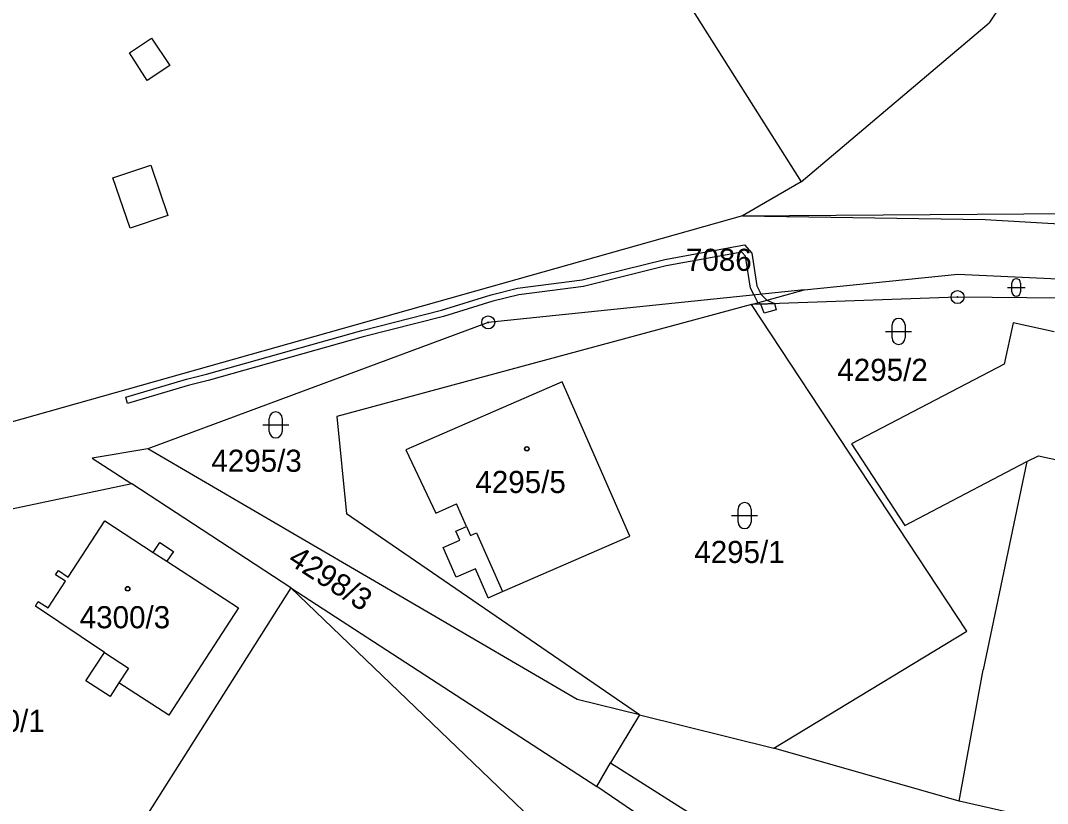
# Model space of a CAD drawing. Extents: x -593183 to -588034, y -1130415 to -1124994.
# Drawn here: x -589806.7 to -589727.7, y -1129045.6 to -1128985.4 of the extents above; entities that cross this region are included whole.
import ezdxf

# ---------------------------------------------------------------- set-up
doc = ezdxf.new("R2010")
doc.units = 0
for name, color, linetype in [('Vrstva 1', 7, 'Continuous'), ('Vrstva 18', 7, 'Continuous'), ('Vrstva 19', 7, 'Continuous'), ('Vrstva 24', 7, 'Continuous'), ('Vrstva 25', 7, 'Continuous'), ('Vrstva 27', 7, 'Continuous'), ('Vrstva 4', 7, 'Continuous')]:
    doc.layers.add(name, color=color, linetype=linetype)

msp = doc.modelspace()

# ---------------------------------------------------------------- linework, layer by layer
at = {"layer": 'Vrstva 1'}
for p, q in [((-589723.33, -1128972.16), (-589732.2, -1128985.55)), ((-589746.67, -1128997.77), (-589732.2, -1128985.55)), ((-589746.67, -1128997.77), (-589751.16, -1129000.38)), ((-589751.16, -1129000.38), (-589695.49, -1128999.97)), ((-589751.16, -1129000.38), (-589807.59, -1129016.29)), ((-589751.16, -1129000.38), (-589732.52, -1129000.67)), ((-589732.52, -1129000.67), (-589695.47, -1129002.77)), ((-589746.42, -1129006.08), (-589734.61, -1129004.86)), ((-589734.61, -1129004.86), (-589726.35, -1129005.24)), ((-589746.42, -1129006.08), (-589770.72, -1129008.57)), ((-589750.49, -1129007.19), (-589746.42, -1129006.08)), ((-589750.49, -1129007.19), (-589782.37, -1129015.8)), ((-589734.64, -1129006.62), (-589750.49, -1129007.19)), ((-589733.92, -1129032.3), (-589750.49, -1129007.19)), ((-589726.65, -1129006.7), (-589734.64, -1129006.62)), ((-589770.72, -1129008.57), (-589796.9, -1129018.29)), ((-589730.37, -1129008.6), (-589731.06, -1129011.79)), ((-589727.2, -1129009.29), (-589730.37, -1129008.6)), ((-589731.06, -1129011.79), (-589742.8, -1129017.92)), ((-589765.03, -1129013.14), (-589777.05, -1129018.38)), ((-589759.84, -1129025), (-589765.03, -1129013.14)), ((-589782.37, -1129015.8), (-589781.61, -1129023.29)), ((-589796.9, -1129018.29), (-589801.16, -1129019)), ((-589763.89, -1129037.56), (-589796.9, -1129018.29)), ((-589742.8, -1129017.92), (-589738.69, -1129024.2)), ((-589801.16, -1129019), (-589798.13, -1129020.98)), ((-589777.05, -1129018.38), (-589774.76, -1129023.24)), ((-589729.3, -1129019.28), (-589728.41, -1129018.82)), ((-589728.41, -1129018.82), (-589718.48, -1129021.03)), ((-589738.69, -1129024.2), (-589729.3, -1129019.28)), ((-589729.3, -1129019.28), (-589732.66, -1129035.28)), ((-589798.13, -1129020.98), (-589817.59, -1129025.1)), ((-589785.9, -1129028.97), (-589798.13, -1129020.98)), ((-589774.76, -1129023.24), (-589773.15, -1129022.53)), ((-589772.38, -1129024.27), (-589773.15, -1129022.53)), ((-589803.01, -1129028.15), (-589800.2, -1129023.83)), ((-589800.2, -1129023.83), (-589796.47, -1129026.26)), ((-589759.1, -1129038.75), (-589781.61, -1129023.29)), ((-589773.2, -1129024.63), (-589772.38, -1129024.27)), ((-589772.9, -1129025.31), (-589773.2, -1129024.63)), ((-589774.18, -1129025.87), (-589772.9, -1129025.31)), ((-589769.63, -1129029.26), (-589759.84, -1129025)), ((-589796.47, -1129026.26), (-589795.98, -1129025.5)), ((-589795.98, -1129025.5), (-589794.93, -1129026.19)), ((-589794.93, -1129026.19), (-589795.42, -1129026.94)), ((-589773.18, -1129028.16), (-589774.18, -1129025.87)), ((-589795.42, -1129026.94), (-589789.91, -1129030.53)), ((-589803.98, -1129027.99), (-589803.76, -1129027.65)), ((-589803.76, -1129027.65), (-589803.01, -1129028.15)), ((-589771.71, -1129027.51), (-589773.18, -1129028.16)), ((-589770.72, -1129029.74), (-589771.71, -1129027.51)), ((-589804.56, -1129030.53), (-589803.23, -1129028.48)), ((-589803.23, -1129028.48), (-589803.98, -1129027.99)), ((-589785.9, -1129028.97), (-589800.44, -1129051.96)), ((-589762.43, -1129051.5), (-589785.9, -1129028.97)), ((-589770.72, -1129029.74), (-589769.63, -1129029.26)), ((-589805.54, -1129030.38), (-589805.32, -1129030.04)), ((-589805.32, -1129030.04), (-589804.56, -1129030.53)), ((-589800.23, -1129033.95), (-589805.54, -1129030.38)), ((-589789.91, -1129030.53), (-589795.28, -1129038.78)), ((-589748.75, -1129041.32), (-589733.92, -1129032.3)), ((-589801.65, -1129036.13), (-589800.23, -1129033.95)), ((-589734.51, -1129045.38), (-589732.66, -1129035.28)), ((-589799.8, -1129037.33), (-589801.65, -1129036.13)), ((-589799.12, -1129036.28), (-589799.8, -1129037.33)), ((-589795.28, -1129038.78), (-589799.12, -1129036.28)), ((-589759.1, -1129038.75), (-589763.89, -1129037.56)), ((-589759.1, -1129038.75), (-589761.32, -1129042.44)), ((-589759.1, -1129038.75), (-589748.75, -1129041.32)), ((-589734.51, -1129045.38), (-589748.75, -1129041.32)), ((-589762.36, -1129044.26), (-589761.32, -1129042.44)), ((-589761.32, -1129042.44), (-589729.1, -1129062.76)), ((-589758.98, -1129046.55), (-589762.36, -1129044.26)), ((-589708.65, -1129051.27), (-589734.51, -1129045.38))]:
    msp.add_line(p, q, dxfattribs=at)
at = {"layer": 'Vrstva 24'}
for centre, radius in [((-589734.64, -1129006.62), 0.5), ((-589734.64, -1129006.62), 0.0327), ((-589770.72, -1129008.57), 0.5), ((-589770.72, -1129008.57), 0.0327)]:
    msp.add_circle(centre, radius, dxfattribs=at)
at = {"layer": 'Vrstva 25'}
for p, q in [((-589730.455, -1129006.215), (-589730.455, -1129005.545)), ((-589729.785, -1129005.545), (-589729.785, -1129006.215)), ((-589730.79, -1129005.88), (-589729.45, -1129005.88)), ((-589739.67, -1129009.77), (-589739.67, -1129008.77)), ((-589738.67, -1129008.77), (-589738.67, -1129009.77)), ((-589740.17, -1129009.27), (-589738.17, -1129009.27)), ((-589787.56, -1129016.95), (-589787.56, -1129015.95)), ((-589786.56, -1129015.95), (-589786.56, -1129016.95)), ((-589788.06, -1129016.45), (-589786.06, -1129016.45)), ((-589751.51, -1129023.92), (-589751.51, -1129022.92)), ((-589750.51, -1129022.92), (-589750.51, -1129023.92)), ((-589752.01, -1129023.42), (-589750.01, -1129023.42))]:
    msp.add_line(p, q, dxfattribs=at)
for centre, radius in [((-589767.75, -1129018.29), 0.175), ((-589767.75, -1129018.29), 0.15), ((-589798.44, -1129029.05), 0.175), ((-589798.44, -1129029.05), 0.15)]:
    msp.add_circle(centre, radius, dxfattribs=at)
for centre, radius, start, end in [((-589730.12, -1129005.545), 0.335, 90, 180), ((-589730.12, -1129005.545), 0.335, 0, 90), ((-589730.12, -1129006.215), 0.335, 180, 270), ((-589730.12, -1129006.215), 0.335, 270, 0), ((-589739.17, -1129008.77), 0.5, 90, 180), ((-589739.17, -1129008.77), 0.5, 0, 90), ((-589739.17, -1129009.77), 0.5, 180, 270), ((-589739.17, -1129009.77), 0.5, 270, 0), ((-589787.06, -1129015.95), 0.5, 90, 180), ((-589787.06, -1129015.95), 0.5, 0, 90), ((-589787.06, -1129016.95), 0.5, 180, 270), ((-589787.06, -1129016.95), 0.5, 270, 0), ((-589751.01, -1129022.92), 0.5, 90, 180), ((-589751.01, -1129022.92), 0.5, 0, 90), ((-589751.01, -1129023.92), 0.5, 180, 270), ((-589751.01, -1129023.92), 0.5, 270, 0)]:
    msp.add_arc(centre, radius, start, end, dxfattribs=at)
at = {"layer": 'Vrstva 27'}
for p, q in [((-589757.15, -1129003.73), (-589751.03, -1129002.62)), ((-589751.21, -1129003.16), (-589757.05, -1129004.21)), ((-589750.93, -1129003.48), (-589751.21, -1129003.16)), ((-589751.03, -1129002.62), (-589750.45, -1129003.26)), ((-589750.45, -1129003.26), (-589750.07, -1129005.77)), ((-589763.49, -1129005.31), (-589757.15, -1129003.73)), ((-589750.55, -1129005.93), (-589750.93, -1129003.48)), ((-589757.05, -1129004.21), (-589763.39, -1129005.81)), ((-589768.47, -1129005.94), (-589763.49, -1129005.31)), ((-589774.31, -1129007.63), (-589770.5, -1129006.45)), ((-589770.5, -1129006.45), (-589768.47, -1129005.94)), ((-589768.37, -1129006.44), (-589770.36, -1129006.93)), ((-589763.39, -1129005.81), (-589768.37, -1129006.44)), ((-589750.27, -1129006.47), (-589750.55, -1129005.93)), ((-589749.98, -1129007.05), (-589750.27, -1129006.47)), ((-589750.07, -1129005.77), (-589749.74, -1129006.42)), ((-589749.74, -1129006.42), (-589749.3, -1129006.87)), ((-589770.36, -1129006.93), (-589774.17, -1129008.11)), ((-589749.75, -1129007.16), (-589749.98, -1129007.05)), ((-589748.71, -1129007.13), (-589749.75, -1129007.16)), ((-589749.75, -1129007.16), (-589748.71, -1129007.13)), ((-589749.51, -1129007.87), (-589749.75, -1129007.16)), ((-589749.3, -1129006.87), (-589748.71, -1129007.13)), ((-589748.71, -1129007.13), (-589748.57, -1129007.6)), ((-589780.45, -1129009.2), (-589774.31, -1129007.63)), ((-589748.57, -1129007.6), (-589749.51, -1129007.87)), ((-589774.17, -1129008.11), (-589780.33, -1129009.68)), ((-589792.38, -1129012.56), (-589780.45, -1129009.2)), ((-589780.33, -1129009.68), (-589792.26, -1129013.04)), ((-589793.92, -1129012.94), (-589792.38, -1129012.56)), ((-589798.59, -1129014.32), (-589793.92, -1129012.94)), ((-589793.78, -1129013.42), (-589798.45, -1129014.8)), ((-589792.26, -1129013.04), (-589793.78, -1129013.42)), ((-589798.45, -1129014.8), (-589798.59, -1129014.32))]:
    msp.add_line(p, q, dxfattribs=at)
at = {"layer": 'Vrstva 4'}
for p, q in [((-589762.41, -1128972.81), (-589746.67, -1128997.77)), ((-589798.3, -1128987.84), (-589796.6, -1128986.72)), ((-589796.6, -1128986.72), (-589795.2, -1128988.81)), ((-589796.95, -1128989.98), (-589798.3, -1128987.84)), ((-589795.2, -1128988.81), (-589796.95, -1128989.98)), ((-589799.58, -1128997.45), (-589796.66, -1128996.47)), ((-589796.66, -1128996.47), (-589795.35, -1129000.35)), ((-589798.26, -1129001.33), (-589799.58, -1128997.45)), ((-589795.35, -1129000.35), (-589798.26, -1129001.33)), ((-589772.38, -1129024.27), (-589772.08, -1129024.95)), ((-589772.08, -1129024.95), (-589771.62, -1129024.74)), ((-589771.62, -1129024.74), (-589769.63, -1129029.26)), ((-589796.47, -1129026.26), (-589795.42, -1129026.94)), ((-589785.9, -1129028.97), (-589762.36, -1129044.26)), ((-589800.23, -1129033.95), (-589798.39, -1129035.15)), ((-589798.39, -1129035.15), (-589799.12, -1129036.28))]:
    msp.add_line(p, q, dxfattribs=at)

# ---------------------------------------------------------------- texts
at = {"layer": 'Vrstva 18'}
for s, p in [('7086', (-589755.52, -1129004.61)), ('4295/2', (-589743.88, -1129013.07)), ('4295/3', (-589792.01, -1129020.06)), ('4295/1', (-589754.88, -1129027.07)), ('4300/1', (-589811.77, -1129040.06))]:
    msp.add_text(s, height=1.7, dxfattribs=at).set_placement(p)
msp.add_text('4298/3', height=1.7, rotation=327.22749, dxfattribs=at).set_placement((-589786.22, -1129027.07))
at = {"layer": 'Vrstva 19'}
for s, p in [('4295/5', (-589771.71, -1129021.69)), ('4300/3', (-589802.13, -1129032.09))]:
    msp.add_text(s, height=1.7, dxfattribs=at).set_placement(p)

doc.saveas('drawing.dxf')
